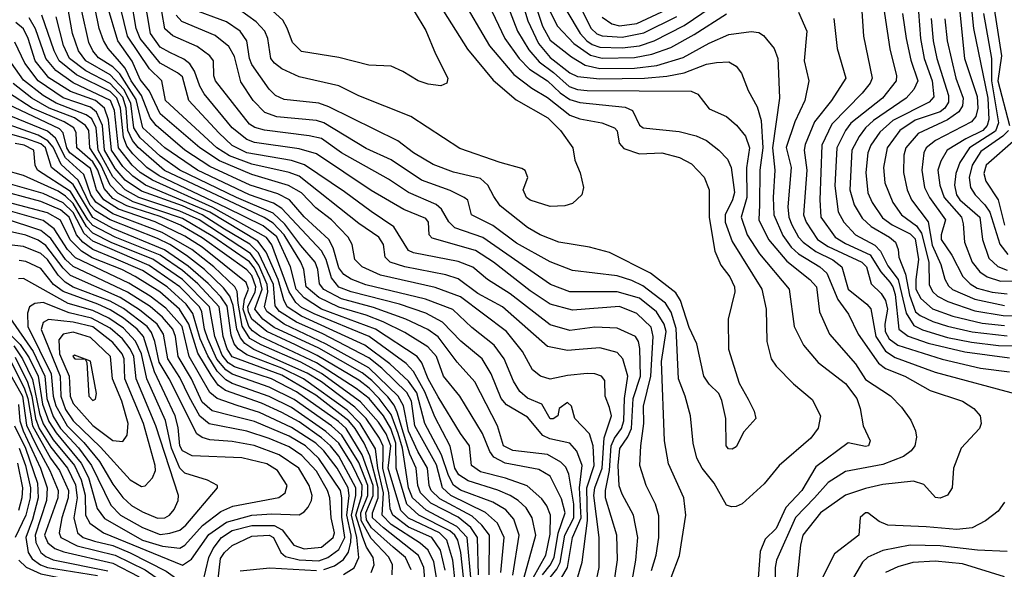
# Model space of a CAD drawing. Extents: x 501367 to 657802, y 482273 to 547541.
# Tile 694 of 714: x 626570 to 630534, y 502888 to 505101. Entities that reach past the tile are written whole.
import ezdxf

# ---------------------------------------------------------------- set-up
doc = ezdxf.new("R2010")
doc.units = 0

msp = doc.modelspace()

# ---------------------------------------------------------------- linework, layer by layer
at = {"layer": '0CON20XD'}
for points in [[(627735, 504633), (627555, 504655.2), (627516.3, 504666.3), (627495, 504679.8), (627358.1, 504855), (627351.6, 504875), (627349.7, 504935), (627335.9, 504955), (627285, 504992.2), (627186, 505036), (627153.9, 505063.9), (627130.8, 505205), (627117, 505255), (627065.2, 505365), (627019.5, 505435), (626948.3, 505505), (626819.6, 505585), (626803.2, 505615), (626798.4, 505655), (626775, 505682.5), (626715, 505701), (626630.7, 505700.7), (626585, 505695.5), (626561.2, 505705)], [(627415, 504552.7), (627364.2, 504585), (627156.7, 504775), (627143, 504855), (627092.3, 504902.3), (627004.5, 505034.4), (626964.8, 505195.2), (626931.8, 505275), (626882.8, 505355), (626821.1, 505425), (626765, 505469.7), (626682.8, 505512.8), (626665, 505565.6), (626655, 505575.8), (626640.5, 505565), (626640.5, 505515), (626633.5, 505505), (626495, 505457.1)], [(630176.1, 505295), (630196.9, 505025), (630211.6, 504945), (630243.8, 504855), (630249.7, 504790.3), (630231.2, 504768.8), (630085.6, 504695), (630032.8, 504647.2), (629997, 504595), (629984.8, 504565), (629976.8, 504485), (629985, 504403.1), (630001.2, 504365), (630043.3, 504303.3), (630082.9, 504275), (630155, 504238.5), (630175, 504218.7), (630188.5, 504135), (630177.1, 504055), (630177.8, 504015), (630197.9, 503977.9), (630245, 503936.9), (630326.6, 503906.6), (630445, 503878.6), (630535, 503868.7)], [(629112.9, 502882.9), (629132, 502945), (629142.6, 503015), (629143.4, 503103.4), (629129.5, 503149.5), (629091.6, 503225), (629066.9, 503305), (629070, 503385), (629082.3, 503475), (629081.3, 503545), (629111, 503665), (629120.3, 503825), (629112.6, 503862.6), (629055, 503917.2), (628985, 503945.5), (628795, 503931.7), (628705, 503954.8), (628625, 504008.4), (628477.1, 504125), (628405, 504171.5), (628230.9, 504220.9), (628218.1, 504235), (628216.1, 504285), (628205, 504300), (628116, 504336), (627985, 504412.6), (627765, 504560.6), (627695, 504580.6), (627515, 504605.7), (627485, 504618), (627425.2, 504665), (627312.6, 504802.6), (627295, 504833.2), (627273.7, 504893.7), (627255, 504922.6), (627231.1, 504941.1), (627175, 504968.5), (627135, 504990.6), (627096.5, 505045), (627070.2, 505205)], [(628433, 505215), (628523, 505025), (628580.4, 504945), (628622, 504902), (628695, 504854.8), (628746.1, 504806.1), (628785, 504778.8), (628825, 504767.7), (629007.9, 504747.9), (629036.5, 504735), (629065, 504675.7), (629080, 504665), (629225, 504650.5), (629293.6, 504633.6), (629334.8, 504614.8), (629384.8, 504574.8), (629418.8, 504538.8), (629434.8, 504505), (629447.3, 504405), (629439.8, 504375), (629410.5, 504315), (629410, 504285), (629437.7, 504207.7), (629558, 504015), (629574.7, 503935), (629577.4, 503805), (629594.7, 503735), (629615, 503705.5), (629685.5, 503635), (629760.8, 503570.8), (629793.8, 503505), (629785, 503456), (629755.5, 503415), (629627.5, 503305), (629567.6, 503232.4), (629478.4, 503151.6), (629455, 503140.4), (629435, 503138.8), (629415, 503146.4), (629365.8, 503235), (629317.3, 503295), (629296.6, 503335), (629280.6, 503395), (629270, 503505), (629249, 503585), (629222.3, 503655), (629212.6, 503857.4), (629192.5, 503922.5), (629169.6, 503959.6), (629079.1, 504029.1), (629035, 504050.6), (628975, 504069.8), (628795, 504091.4), (628705, 504125.2), (628570.5, 504200.5), (628475, 504271.7), (628389.2, 504315), (628374.3, 504374.3), (628360, 504385), (628303.1, 504413.1), (628188.2, 504455), (628065, 504536), (627965, 504581.5), (627794.9, 504684.9), (627765, 504694.5), (627605, 504709.5), (627557.4, 504727.4), (627509.5, 504775), (627460.5, 504850.5), (627435, 504952.7), (627412.7, 504992.7), (627356.9, 505036.9), (627222.8, 505092.8), (627199.5, 505119.5)], [(628512.2, 505215), (628573.6, 505055), (628620, 504980), (628660.8, 504930.8), (628718.5, 504888.5), (628781.5, 504831.5), (628815, 504819.8), (628855, 504815.9), (629273.5, 504813.5), (629300.3, 504800.3), (629345, 504741.5), (629415, 504710.8), (629455.7, 504675.7), (629491.9, 504631.9), (629508.4, 504585), (629495.4, 504504.6), (629497.9, 504385), (629474.8, 504305), (629498.5, 504235), (629548, 504158), (629667.7, 504015), (629688.2, 503865), (629725, 503790), (629785, 503720), (629895, 503635.3), (629940.6, 503575), (629953.9, 503535), (629965.7, 503465), (629994.2, 503405), (629987.5, 503385), (629975, 503382.1), (629905, 503396.7), (629775, 503300), (629719, 503205), (629653.7, 503136.3), (629615, 503052.3), (629571, 503009), (629550.7, 502959.3), (629540.2, 502815)], [(628576.8, 505226.8), (628615.9, 505095.9), (628659.2, 505005), (628705, 504948.3), (628785, 504887.3), (628815, 504872.1), (628905, 504861.9), (629085, 504865.3), (629175, 504873), (629245, 504886.8), (629335, 504921), (629375, 504929), (629425, 504930.7), (629455, 504913.6), (629475.9, 504885.9), (629502.9, 504815), (629539.4, 504749.4), (629555.1, 504695.1), (629561.7, 504585), (629549.9, 504495), (629547.9, 504355), (629546.2, 504295), (629584.1, 504215), (629658.2, 504128.2), (629750.8, 504055), (629778.3, 504025), (629790.3, 503925), (629830, 503835), (629934.3, 503714.3), (629975, 503651.9), (630075.9, 503585.9), (630120.1, 503540.1), (630158.1, 503488.1), (630176.4, 503445), (630179.8, 503419.8), (630173.8, 503385), (630158.5, 503365), (630127.9, 503342.1), (630045, 503309.4), (629895, 503280.8), (629825, 503237.7), (629769.1, 503175), (629693.6, 503096.4), (629616.8, 502925), (629610.9, 502895), (629610.5, 502815)], [(628772.1, 505135), (628825.7, 505045), (628852.7, 505015), (628875, 505000.8), (628905, 504989.7), (628995, 504987.3), (629065, 504995.3), (629123.8, 505016.2), (629245, 505076.8), (629425, 505200.5)], [(630036.7, 505225), (630073.3, 504983.3), (630099.5, 504875), (630098.8, 504855), (630043.3, 504785), (629916.5, 504683.5), (629894.5, 504655), (629860, 504585), (629851.5, 504431.5), (629865, 504327.5), (629887.7, 504285), (629935.3, 504235), (630012.2, 504192.2), (630035, 504169.1), (630065, 504109.8), (630106.8, 504055), (630139.2, 503919.2), (630169.5, 503869.5), (630205, 503851.5), (630305, 503821.4), (630401.8, 503801.8), (630511, 503789), (630622.7, 503787.3)], [(629011.7, 502705), (629050, 502925), (629058.5, 503015), (629041.7, 503105), (628995, 503190.5), (628983.4, 503223.4), (628979.9, 503305), (628986.1, 503373.9), (629018.4, 503421.6), (629032.6, 503455), (629039.8, 503575), (629069.6, 503665), (629066.6, 503776.6), (629060.7, 503805), (629049.2, 503825), (628975, 503859.2), (628885, 503862.4), (628785, 503849), (628705, 503872.5), (628545, 503997.3), (628454, 504055), (628394, 504104), (628335, 504127.2), (628155, 504161.7), (628135, 504170.8), (628076.4, 504266.4), (627985, 504327.8), (627878, 504408), (627716.1, 504516.1), (627663.8, 504533.8), (627484.8, 504565.2), (627425, 504593.7), (627371.5, 504645), (627251.7, 504775), (627225, 504870), (627205, 504887.2), (627135, 504925.8), (627055.8, 505025), (627038.9, 505065), (627018.8, 505185)], [(628345, 505195.4), (628461.7, 504995), (628559.6, 504879.6), (628631.3, 504825), (628695, 504788), (628785, 504715.8), (628825, 504702.1), (628914, 504685), (628964.4, 504665), (628975, 504653.3), (628983.7, 504603.7), (629002.3, 504582.3), (629065, 504560.7), (629155, 504564.7), (629226.3, 504546.4), (629275, 504520.4), (629325, 504467.1), (629345.4, 504415), (629345.6, 504304.4), (629368.2, 504168.2), (629392.6, 504112.6), (629428.9, 504065), (629448.2, 504025), (629448.5, 504005), (629422.2, 503895), (629423.6, 503773.6), (629466.5, 503636.5), (629503.1, 503573.1), (629526.2, 503525), (629533.3, 503495), (629485, 503441.2), (629455, 503381.2), (629438.3, 503371.7), (629423, 503373), (629414.5, 503385), (629412.5, 503495), (629397.2, 503567.2), (629384.2, 503595), (629345, 503632.9), (629324.7, 503665), (629295.7, 503795.7), (629265, 503860.6), (629230, 503970), (629211.5, 504001.5), (629109.5, 504079.5), (628945, 504163.3), (628864.3, 504184.3), (628740, 504205), (628665, 504234.2), (628614.2, 504264.2), (628505, 504351.2), (628479.3, 504389.3), (628454.3, 504434.3), (628425, 504460.7), (628316.8, 504486.8), (628235, 504517.9), (628155.2, 504565.2), (628092.7, 504612.7), (627815, 504750.4), (627775, 504765.2), (627635, 504780), (627600.5, 504795), (627575, 504820.8), (627505, 504920), (627495.2, 504945), (627484.8, 505015), (627457.5, 505055), (627402.5, 505092.5), (627265, 505143.7)], [(628158.6, 505135), (628205, 505057.1), (628243.4, 504963.4), (628294, 504865), (628290, 504845), (628265, 504834.3), (628215, 504841.5), (628174, 504855), (628112.6, 504892.6), (628065, 504912.9), (627975, 504917.1), (627855, 504948.5), (627705, 504972.3), (627668.5, 505008.5), (627647.2, 505067.2), (627628.8, 505098.8), (627545.4, 505175)], [(628525.6, 503254.4), (628425, 503280.2), (628388.6, 503305), (628380.5, 503385), (628344, 503435), (628255, 503582.6), (628215, 503654.8), (628189.6, 503719.6), (628169.6, 503745), (628002.7, 503855), (627785.3, 503935.3), (627715, 503980.2), (627683.7, 504015), (627660.6, 504105), (627605, 504226.9), (627550.1, 504270.1), (627402.7, 504342.7), (627131.7, 504471.7), (627081.6, 504505), (627025, 504561.1), (627001.3, 504591.3), (626988, 504628), (626976.2, 504745), (626961.2, 504785), (626935, 504811.4), (626799, 504879), (626729, 504935), (626708.7, 504975), (626658.9, 505118.9)], [(628695, 502841.7), (628732.1, 502887.9), (628745.6, 502915), (628764.6, 503025), (628801.2, 503095), (628800.7, 503149.3), (628780.8, 503270.8), (628768.8, 503298.8), (628749.2, 503319.2), (628695, 503350.2), (628555, 503366.5), (628517.6, 503385), (628493.5, 503465), (628402.5, 503642.5), (628331.2, 503721.2), (628255, 503823.3), (628213.2, 503853.2), (628125, 503894.9), (627995, 503941.4), (627865, 503977.1), (627795, 504014.1), (627777.7, 504037.7), (627770.3, 504095), (627759.7, 504125), (627702, 504192), (627637.8, 504277.8), (627591, 504321), (627443, 504385), (627214.8, 504495), (627135, 504551.6), (627055, 504624.6), (627030, 504665), (627017.7, 504765), (626989.2, 504819.2), (626935, 504878.9), (626837.1, 504935), (626807.1, 504975), (626782.1, 505045), (626766.3, 505135)], [(628723.4, 502805), (628775.1, 502895), (628795.8, 503015), (628830.3, 503095), (628824.2, 503215), (628834.9, 503304.9), (628813.6, 503363.6), (628785, 503395.6), (628703.6, 503413.6), (628676, 503426), (628615, 503500.6), (628529.7, 503549.7), (628508.7, 503575), (628468.4, 503675), (628431.4, 503735), (628345.6, 503805.6), (628272.4, 503882.4), (628205, 503918.5), (628099.6, 503955), (627905, 504004.5), (627855, 504023.6), (627825, 504061.9), (627803.3, 504135), (627785, 504169.6), (627625, 504341), (627591.5, 504361.5), (627495, 504396.1), (627285.9, 504495), (627154.5, 504585), (627065.6, 504665.6), (627038.9, 504778.9), (626972.8, 504882.8), (626945, 504910.7), (626887.4, 504947.4), (626864.5, 504975), (626848.4, 505008.4), (626820.8, 505135)], [(628801.9, 502808.1), (628834.1, 502915.9), (628856.5, 503083.5), (628852.9, 503215), (628882.9, 503305), (628878.7, 503385), (628863.6, 503433.6), (628805.5, 503495), (628791.1, 503545), (628775, 503558.6), (628742, 503535), (628736, 503505), (628717.1, 503492.9), (628705, 503492.9), (628672, 503552), (628615, 503576.7), (628583.4, 503603.4), (628558.1, 503645), (628519.8, 503735), (628479.8, 503789.8), (628390.7, 503860.7), (628313.8, 503933.8), (628204, 503976), (627963.6, 504033.6), (627905, 504055.8), (627875, 504074.8), (627855, 504101.1), (627832.1, 504182.1), (627815.1, 504215.1), (627715, 504307.2), (627656, 504375), (627609, 504399), (627497.9, 504435), (627335, 504510.2), (627235.2, 504575.2), (627119.2, 504675), (627095.4, 504705.4), (627060.5, 504795), (627019.4, 504855), (626995, 504905.2), (626972.1, 504932.2), (626925.9, 504985), (626907.5, 505017.5), (626889.7, 505065), (626873.8, 505145)], [(628888.3, 502825), (628902.3, 502895), (628903.5, 503015), (628881.2, 503185), (628885.8, 503215), (628915.4, 503295), (628922.5, 503417.5), (628952.5, 503505), (628945, 503538.8), (628926.9, 503585), (628925, 503647.5), (628912.5, 503665), (628885, 503674.6), (628855, 503675.9), (628775, 503668.3), (628705, 503653.3), (628667.1, 503665), (628635, 503691.4), (628594.2, 503765), (628529.7, 503845), (628345, 503984.5), (628242.4, 504022.4), (628022.5, 504072.5), (627949.3, 504105), (627919.3, 504135), (627908.4, 504195), (627891.9, 504225), (627825, 504294.3), (627762.9, 504342.9), (627705, 504403.1), (627652.9, 504432.9), (627505, 504476.7), (627375, 504532.1), (627295.2, 504585), (627135, 504721.2), (627092.9, 504812.9), (627055, 504859.6), (627023.1, 504933.1), (626965.4, 505015.4), (626924.3, 505155)], [(628276.7, 505135), (628372.5, 504982.5), (628476.8, 504856.8), (628568.3, 504778.3), (628696.6, 504705), (628747.1, 504655), (628796.7, 504585), (628805.4, 504535.4), (628825.9, 504484.1), (628839.2, 504425), (628833.3, 504395), (628795, 504360), (628765, 504351.1), (628705, 504348.8), (628625, 504373.8), (628610.6, 504385), (628596.9, 504415), (628615.6, 504465), (628605, 504494), (628592, 504502), (628505, 504525.2), (628342.1, 504582.1), (628145, 504710.7), (627935, 504793.5), (627855, 504834.7), (627695, 504870.7), (627625, 504902.7), (627595.3, 504925), (627580.8, 504945), (627569.4, 505025), (627556.7, 505055), (627521.7, 505091.7), (627455, 505139.8)], [(628654.4, 505135), (628674.4, 505075), (628705, 505018), (628791.1, 504951.1), (628847.1, 504917.1), (628905, 504904.5), (629044.5, 504905.5), (629135, 504916.8), (629241.3, 504948.7), (629345, 505005.6), (629425, 505040.5), (629515, 505053.2), (629545, 505048.8), (629565, 505036.7), (629607.3, 504985), (629621.6, 504945), (629624, 504916), (629629.2, 504785), (629600, 504585), (629610.2, 504495), (629602.8, 504385), (629606, 504315), (629641.9, 504231.9), (629675.8, 504185), (629705, 504158.5), (629791.2, 504105), (629819.5, 504079.5), (629863.7, 503973.7), (629906.3, 503915), (629945.8, 503835), (630027.2, 503717.2), (630056, 503696), (630132.9, 503665), (630235, 503608.1), (630365.2, 503565.2), (630410.6, 503535), (630436.5, 503505), (630440.5, 503475), (630433.5, 503455), (630360.5, 503375), (630328.6, 503295), (630324.3, 503215), (630305, 503186), (630275, 503173.5), (630256.3, 503176.3), (630209.6, 503229.6), (630167.9, 503242.1), (630045, 503228.5), (629975, 503213.5), (629895, 503186.2), (629793.2, 503115), (629723, 503025), (629712.9, 502985), (629700.3, 502855)], [(628704.1, 505135), (628734.7, 505074.7), (628800.3, 505005), (628867.5, 504957.5), (628915, 504945.7), (629045, 504947.9), (629115, 504961.8), (629191.3, 504988.7), (629285, 505040.6), (629415, 505124.4)], [(628830.6, 505145), (628870.5, 505065), (628894, 505044), (628915, 505036), (628995, 505030.7), (629082.1, 505047.9), (629216.1, 505113.9)], [(628915, 505110.6), (628953.5, 505083.5), (628985, 505075.4), (629055, 505085.4), (629195, 505150.6)], [(629705, 505131.4), (629739.1, 505055), (629728.7, 504935), (629746.2, 504855), (629731.4, 504775), (629691, 504689), (629655.7, 504585.7), (629675.2, 504505), (629663, 504347), (629666.3, 504305), (629678.3, 504275), (629704.8, 504225), (629724.3, 504204.3), (629775, 504167.5), (629843.6, 504133.6), (629879.6, 504105), (629905, 504015.3), (629980.3, 503955), (629995.9, 503935.9), (630016.1, 503825), (630055, 503766.2), (630095, 503739.9), (630255, 503680.8), (630595, 503590.3)], [(629960, 505135), (629966.4, 505035), (630002.2, 504865), (629993.8, 504845), (629962.2, 504805), (629840.1, 504679.9), (629799, 504595), (629790.5, 504375), (629795.2, 504305), (629853, 504225), (629895, 504199.3), (629994.4, 504154.4), (630036.5, 504085), (630073.2, 504043.2), (630085.5, 504025), (630094.1, 503994.1), (630109.5, 503855), (630146.4, 503826.4), (630227.9, 503797.9), (630375, 503763.3), (630555, 503739.2)], [(630123.7, 505126.3), (630139, 505025), (630158, 504938), (630185.5, 504855), (630169.8, 504820.2), (630138.9, 504785), (630006.8, 504695), (629974.8, 504665), (629949.7, 504630.3), (629920.5, 504575), (629911.5, 504415), (629929, 504355), (629961.8, 504301.8), (629997.6, 504267.6), (630072.2, 504225), (630095.9, 504205), (630107.1, 504175), (630109.2, 504145), (630135.8, 504075.8), (630151.5, 503991.5), (630176.2, 503925), (630195, 503909.6), (630246, 503886), (630305, 503866), (630404.2, 503844.2), (630545, 503828.2)], [(630352.8, 505145), (630374, 504945), (630425, 504791.8), (630427.6, 504745), (630419, 504711), (630401.1, 504688.9), (630256.1, 504613.9), (630219.6, 504585), (630209.6, 504565), (630202.3, 504495), (630212.8, 504425), (630232.2, 504385), (630296.6, 504295), (630279.4, 504235), (630279.8, 504215), (630322.9, 504152.9), (630366.5, 504066.5), (630396.7, 504036.7), (630425, 504020.3), (630485, 504004.2), (630545, 503997.3)], [(630401.6, 505145), (630409.6, 505065), (630466.8, 504785), (630471.8, 504698.2), (630465, 504674.8), (630446.9, 504655), (630378.4, 504621.6), (630304.2, 504575), (630278.3, 504531.7), (630266.3, 504495), (630274.5, 504435), (630291.5, 504385), (630361.9, 504305), (630368.7, 504278.7), (630374, 504205), (630404.5, 504125), (630435, 504085.2), (630465.1, 504065.1), (630518, 504048), (630605, 504048.9)], [(630450, 505125), (630482, 504945), (630482.4, 504855), (630510.1, 504685), (630497.8, 504652.2), (630393.6, 504585), (630354.2, 504525), (630338, 504482), (630332.8, 504435), (630341.5, 504395), (630355.2, 504375), (630434.8, 504305), (630445.5, 504215), (630470.8, 504140.8), (630507.3, 504107.3), (630545, 504091.5)], [(630493.2, 505145), (630522.7, 504955), (630507.9, 504855), (630554.9, 504675)], [(628555.4, 502864.6), (628581.3, 503025), (628559.9, 503089.9), (628526.9, 503126.9), (628475, 503157.3), (628345, 503206.2), (628316.6, 503226.6), (628295.8, 503265.8), (628268.3, 503348.3), (628201.7, 503475), (628168.4, 503598.4), (628135, 503645.4), (628060.7, 503715), (627960, 503790), (627705, 503906.4), (627647.4, 503945), (627633.1, 503973.1), (627610.6, 504055), (627561.7, 504165), (627529.2, 504209.2), (627335.4, 504325.4), (627077, 504435), (627025, 504470.4), (626985, 504509.8), (626939.3, 504575), (626927.7, 504697.7), (626911.2, 504745), (626874.7, 504774.7), (626775, 504810.9), (626687.1, 504867.1), (626633, 504935), (626604.2, 505025), (626585, 505064.4), (626555, 505089.8)], [(628600, 502850), (628647.8, 503025), (628632.5, 503095), (628608.9, 503135), (628576.4, 503165), (628544.4, 503184.4), (628495, 503206.3), (628375, 503243.5), (628337.6, 503267.6), (628322, 503295), (628303.6, 503383.6), (628240.9, 503500.9), (628201.7, 503601.7), (628155, 503683.7), (628126.1, 503716.1), (627977.2, 503825), (627755.7, 503915.7), (627705, 503942.3), (627682.2, 503962.2), (627655.1, 504005), (627584.7, 504194.7), (627563.9, 504223.9), (627347.4, 504345), (627104.4, 504454.4), (627055.1, 504485), (627023.6, 504515), (626967.8, 504585), (626952.3, 504735), (626936.1, 504775), (626785, 504846.5), (626715, 504896.5), (626674.9, 504945), (626633.6, 505063.6), (626608, 505108)], [(628705.5, 502904.5), (628721.1, 502935), (628737.2, 503032.8), (628766.4, 503115), (628751, 503171), (628705, 503262.2), (628659.4, 503289.4), (628525, 503315.4), (628478.8, 503338.8), (628462.2, 503362.2), (628433.8, 503433.8), (628341.4, 503585), (628275.8, 503665), (628248, 503745), (628213.8, 503783.8), (628120.8, 503840.8), (628033.5, 503883.5), (627965, 503911), (627855, 503942.5), (627775, 503981.6), (627723.4, 504025), (627713.5, 504095), (627702.2, 504125), (627635.1, 504235), (627591.1, 504281.1), (627553.9, 504303.9), (627153.3, 504493.3), (627046.5, 504586.5), (627024.3, 504614.3), (627005.9, 504655), (626999.1, 504745), (626985, 504788.8), (626935, 504843.6), (626837, 504895), (626771, 504945), (626746.9, 504996.9), (626717.2, 505112.8)], [(629847.6, 505105), (629860.3, 504985), (629895.3, 504865), (629838, 504775), (629770.3, 504689.7), (629732.5, 504597.5), (629728.7, 504575), (629739.1, 504495), (629725.5, 504315), (629735.5, 504285), (629781.9, 504215), (629825, 504188), (629960.5, 504125), (629978.6, 504105), (629997.6, 504037.6), (630037.7, 503997.7), (630055, 503970), (630063.3, 503935), (630052.3, 503875), (630054.7, 503845), (630070.5, 503815), (630105, 503789.9), (630283.1, 503733.1), (630437.7, 503697.7), (630555, 503682.9)], [(630238.7, 505105), (630246.9, 505015), (630262, 504945), (630309.7, 504795), (630308.5, 504768.5), (630294.8, 504745), (630275, 504729.3), (630175, 504696.1), (630113.2, 504655), (630061.6, 504585), (630047, 504505), (630053.3, 504443.3), (630084.9, 504364.9), (630119.6, 504315), (630180.8, 504270.8), (630200.7, 504240.7), (630229.7, 504125), (630231, 504035), (630245, 504005.6), (630265, 503987.7), (630305.9, 503965.9), (630415, 503928.3), (630529.1, 503909.1), (630605, 503907.7)], [(630294.2, 505104.2), (630303.9, 505015), (630338, 504865), (630368.4, 504785), (630365.9, 504754.1), (630350.8, 504729.2), (630305, 504697), (630187.4, 504642.6), (630137.2, 504585), (630129.6, 504555), (630128.3, 504485), (630142.4, 504415), (630160.4, 504375), (630226.8, 504286.8), (630243.1, 504193.1), (630278.5, 504115), (630295, 504055.6), (630308.9, 504028.9), (630325, 504013.6), (630415, 503974.9), (630535, 503949.3)], [(628507.1, 502875), (628521.1, 503015), (628494, 503074), (628445, 503116.2), (628305.2, 503185), (628272.4, 503215), (628247.8, 503307.8), (628160.3, 503465), (628147.2, 503565), (628129.2, 503599.2), (628027.5, 503697.5), (627975, 503738.6), (627787.2, 503837.2), (627685, 503882.7), (627615.4, 503925.4), (627598.3, 503948.3), (627591.3, 504035), (627531.6, 504161.6), (627496.9, 504196.9), (627395, 504257.8), (627305, 504315.6), (627225, 504351), (627060.2, 504410.2), (626995.1, 504455), (626955, 504501.1), (626912.2, 504575), (626903.1, 504675), (626879, 504729), (626855, 504747.9), (626745, 504786.3), (626643.9, 504853.9), (626591.2, 504925), (626550.5, 505010.5)], [(628460, 502865), (628461, 503025), (628430.6, 503065), (628391.9, 503101.9), (628261, 503171), (628227.2, 503205), (628218.7, 503225), (628212.2, 503295), (628172.3, 503362.3), (628135, 503444.2), (628115.4, 503545.3), (628094.2, 503585), (627975, 503698.9), (627804.4, 503794.4), (627635, 503875.1), (627565.2, 503925.2), (627555.5, 503945), (627569.5, 504005), (627566.6, 504035), (627532.9, 504112.9), (627499.3, 504159.3), (627292.9, 504295), (627215, 504330.2), (627050, 504385), (626995, 504415.1), (626945, 504468.4), (626886.3, 504575), (626878.4, 504665), (626861.2, 504701.2), (626837.7, 504717.7), (626716.9, 504765), (626665.3, 504795.3), (626585, 504857), (626505, 504971.6)], [(628417.5, 502865), (628413, 503015), (628386, 503056), (628335, 503098), (628225, 503153.9), (628184.2, 503195), (628172.3, 503225), (628166.2, 503295), (628140.9, 503350.9), (628090.3, 503520.3), (628077.9, 503547.9), (628052, 503582), (627988.2, 503648.2), (627948.2, 503678.2), (627775, 503777.4), (627595, 503861.6), (627548.8, 503895), (627516.1, 503935), (627545.7, 504015), (627536.5, 504055), (627515, 504100.7), (627495, 504126.2), (627347.4, 504227.4), (627225, 504300.4), (627027.4, 504367.4), (626965, 504401.8), (626934.6, 504434.6), (626896.6, 504516.6), (626852.6, 504585), (626847.9, 504655), (626835.4, 504675), (626790.7, 504705), (626689.5, 504745), (626618.9, 504785), (626543.3, 504843.3)], [(628389.5, 502825), (628371.4, 503015), (628330.4, 503060.4), (628205.9, 503125.9), (628151.6, 503175), (628135.4, 503215), (628110.8, 503375), (628094.2, 503434.2), (628065, 503510.9), (628017.9, 503575), (627977.1, 503617.1), (627935, 503648.6), (627768.3, 503748.3), (627681.1, 503791.1), (627564.6, 503844.6), (627505, 503894.4), (627491.2, 503925), (627489.2, 503945), (627517.7, 504005), (627521.3, 504025), (627505, 504071), (627485, 504093.5), (627305, 504222.4), (627217.3, 504272.7), (627135, 504308), (627001.7, 504351.7), (626945, 504381.3), (626910.5, 504420.6), (626884.2, 504495), (626865, 504529), (626799.7, 504585), (626797.1, 504645), (626788.1, 504665), (626749.5, 504689.5), (626621, 504745), (626525, 504806.4)], [(628368.2, 502745), (628345.6, 502955), (628333.6, 503005), (628322.1, 503025), (628302, 503042), (628176.7, 503105), (628129.2, 503149.2), (628086.1, 503295), (628084.7, 503395), (628064.2, 503455), (628034.5, 503505), (627976.9, 503575), (627925, 503615.7), (627765, 503718.8), (627537, 503827), (627507.2, 503847.2), (627492.9, 503865), (627469.9, 503935), (627474.9, 503975.1), (627491.1, 504015), (627482, 504042), (627305, 504184.1), (627235, 504229.5), (627115, 504287), (626968.3, 504338.3), (626909.2, 504375), (626879.7, 504415), (626855, 504501.4), (626771.9, 504565), (626760.2, 504585), (626744.9, 504644.9), (626730.9, 504660.9), (626495, 504772.9)], [(628332, 502752), (628313.8, 502923.8), (628290, 503005), (628259.6, 503035), (628135, 503093.3), (628104.5, 503125), (628053.9, 503295), (628064.5, 503385), (628045, 503433), (628015, 503479.6), (627942.5, 503562.5), (627785, 503675.6), (627702.2, 503722.2), (627541.9, 503791.9), (627497.1, 503817.1), (627466.1, 503866.1), (627449.6, 503959.6), (627445.9, 504005.9), (627436.8, 504025), (627351.4, 504105), (627263.5, 504175), (627143.5, 504243.5), (626945, 504319.6), (626876.2, 504366.2), (626856.6, 504395), (626827.9, 504477.8), (626754.6, 504544.6), (626713.8, 504623.8), (626681.6, 504651.6), (626505, 504724.9)], [(628283.5, 502883.5), (628264, 502964), (628229, 503015), (628135, 503057.8), (628071.6, 503105), (628061.6, 503131.6), (628056.8, 503195), (628032.3, 503295), (628033.3, 503345), (628033.9, 503383.9), (628018.5, 503415), (627964.3, 503494.3), (627919.9, 503539.9), (627785, 503642.1), (627727.8, 503677.8), (627512.7, 503772.7), (627476.7, 503796.7), (627459.1, 503819.1), (627444, 503854), (627429.5, 503949.5), (627416.7, 503986.8), (627390.8, 504020.8), (627314.3, 504094.3), (627241.5, 504151.5), (627174, 504195), (627125, 504219.7), (626935, 504294.2), (626875, 504331.1), (626854, 504354), (626805, 504455), (626737.1, 504517.1), (626705, 504586.9), (626683.5, 504613.5), (626645, 504635.8), (626505, 504685.9)], [(628251, 502839), (628237.9, 502917.9), (628214.3, 502964.3), (628182.9, 502992.9), (628065, 503067.9), (628028.8, 503105), (628035, 503195), (628011.8, 503295), (628002.1, 503372.2), (627941.2, 503475), (627887.9, 503527.9), (627712.4, 503655), (627625, 503697.8), (627485, 503751.7), (627449.7, 503775), (627434.1, 503795), (627420.9, 503830.9), (627405, 503946.6), (627379.5, 503985), (627328.4, 504038.4), (627248.8, 504108.8), (627153.7, 504173.7), (626945, 504259.6), (626865, 504304.2), (626785, 504437.1), (626698.6, 504505), (626674.5, 504585), (626655, 504601), (626595, 504622.4), (626495, 504650.9)], [(630550, 504655), (630528.1, 504631.9), (630439.9, 504570.1), (630403.9, 504515), (630392.9, 504465), (630397.9, 504425), (630416, 504395), (630455.8, 504355), (630475, 504325.7), (630516.4, 504196.4), (630547.8, 504155)], [(628204, 502815), (628197.7, 502895), (628175, 502943.3), (628034.1, 503054.1), (627990.8, 503095), (627990.7, 503115), (628012.7, 503175), (628013.2, 503215), (627979.2, 503345), (627956.4, 503395), (627920.2, 503455), (627894.9, 503484.8), (627761.7, 503588.3), (627625, 503668.7), (627425, 503743.6), (627405.1, 503775.1), (627389.1, 503825), (627372.5, 503945), (627287.1, 504037.1), (627225, 504090.8), (627135, 504152.1), (626954.6, 504225.4), (626865, 504272.3), (626845, 504295.1), (626775, 504409.4), (626641.5, 504495), (626631.9, 504515), (626627.3, 504575), (626587.6, 504595), (626552.5, 504602.5)], [(629193.3, 502855), (629226.2, 502943.8), (629252, 503105), (629243.8, 503175), (629182.6, 503312.6), (629165.8, 503405), (629153.4, 503725), (629172, 503845), (629165.1, 503875.1), (629134.1, 503924.1), (629065, 503978.7), (628975, 504005.1), (628785, 504005.2), (628706.4, 504035), (628435, 504223.2), (628322, 504262), (628297.1, 504287.1), (628268.1, 504338.1), (628246.3, 504356.3), (628135, 504404.8), (628055, 504458), (627865, 504564.1), (627785, 504622.2), (627735, 504633)], [(630579.8, 504620.2), (630461.2, 504515), (630451.1, 504481.1), (630459.9, 504449.9), (630509, 504375), (630535, 504273.7)], [(628962.3, 502825), (628976.3, 502926.3), (628974.4, 503025), (628928.8, 503175), (628928.8, 503205), (628944.4, 503285.6), (628950.7, 503385), (628964.2, 503415.7), (628993.2, 503455), (629002.3, 503485), (629004.4, 503575.6), (629018.1, 503665), (628997.5, 503735), (628975, 503760.5), (628905, 503778.9), (628822.5, 503772.5), (628775, 503769), (628695, 503784.7), (628514, 503944), (628415, 503997.5), (628335, 504057.7), (628285, 504073.2), (628120.6, 504105), (628061.2, 504125), (628042, 504145), (628034.1, 504195), (628015.3, 504225), (627935, 504280), (627695, 504470), (627654.9, 504484.9), (627505, 504519.1), (627415, 504552.7)], [(628146, 502885), (628123, 502935), (628073.1, 502976.9), (627986.7, 503055), (627966.2, 503086.2), (627964.1, 503115), (627993.1, 503185), (627992.7, 503225), (627948.7, 503348.7), (627884.2, 503454.2), (627853.4, 503483.4), (627685, 503602.1), (627584, 503655), (627435, 503703.1), (627408.9, 503718.9), (627385, 503750.3), (627355.4, 503825), (627333.9, 503945), (627225, 504054.9), (627106.1, 504136.1), (626941.7, 504201.7), (626865, 504241), (626838.5, 504268.5), (626785, 504360), (626755, 504390.4), (626725, 504409.7), (626585, 504473.2), (626509.6, 504495)], [(628069, 502865), (628070.9, 502905), (628056.3, 502936.3), (627985, 503011.7), (627945, 503084.1), (627942.9, 503115), (627971.2, 503185), (627972.2, 503225), (627935, 503317.1), (627867.6, 503427.6), (627825.9, 503465), (627675, 503571.3), (627575, 503621.6), (627425, 503673.1), (627400.2, 503690.2), (627364.3, 503734.3), (627327.1, 503815), (627314.2, 503855), (627303.3, 503925), (627293.4, 503945), (627215, 504025.1), (627091.4, 504111.4), (626865, 504208.6), (626830, 504240), (626785, 504324.4), (626745, 504363), (626665, 504400.4), (626495, 504449.8)], [(627985.7, 502875), (627997.6, 502905), (627992.5, 502935), (627966.8, 502976.8), (627952.1, 503015), (627923.5, 503105), (627947.8, 503185), (627948.6, 503225), (627906.2, 503313.8), (627855, 503396), (627802.5, 503442.5), (627665, 503538.6), (627575, 503583.4), (627425, 503635.1), (627400.5, 503650.5), (627365.7, 503685.7), (627327.6, 503747.6), (627296.6, 503815), (627267.1, 503917.1), (627240.8, 503955), (627164.1, 504025), (627065, 504091), (626949.4, 504140.6), (626865, 504174.7), (626824.2, 504204.2), (626799.1, 504235), (626769.9, 504305), (626735, 504334.4), (626655, 504368.4), (626465, 504419)], [(627873.9, 502866.1), (627916.4, 502893.6), (627935.4, 502935), (627927.2, 503015), (627906.5, 503105), (627923, 503185), (627923.5, 503215), (627855, 503342.9), (627820.9, 503385), (627785, 503417.2), (627695, 503481.4), (627625, 503519.5), (627543.5, 503556.5), (627398, 503608), (627369.5, 503629.5), (627340.9, 503669.1), (627287.4, 503757.4), (627250.8, 503875), (627213.6, 503935), (627134.2, 504005), (627035, 504066.4), (626980.9, 504095), (626862.2, 504142.2), (626818.4, 504168.4), (626773.7, 504213.7), (626735, 504293.5), (626682.6, 504322.6), (626505, 504370.5)], [(627795, 502886.4), (627838, 502902), (627873.6, 502926.4), (627893.9, 502956.1), (627903.5, 502996.5), (627903.9, 503025), (627887.6, 503105), (627896.7, 503185), (627892.8, 503215), (627848.2, 503295), (627794.2, 503365), (627762.1, 503395), (627665, 503459.1), (627535, 503518.5), (627445, 503547.1), (627365.7, 503575.7), (627335, 503599.8), (627251.9, 503745), (627223.6, 503865), (627158.5, 503938.5), (627095, 503987.9), (627009.6, 504039.6), (626795, 504141.6), (626762.8, 504175), (626708.4, 504258.4), (626665, 504291.8), (626514.9, 504334.9)], [(627366.9, 502825), (627379.2, 502930.8), (627394.2, 502955.8), (627425, 502983.3), (627505, 503020.5), (627575, 503025.4), (627592.2, 503015), (627620.8, 502955), (627639.7, 502939.7), (627695, 502925.1), (627775, 502921.1), (627810.2, 502935), (627855, 502967.5), (627879, 503015), (627866.9, 503096.9), (627867.4, 503175), (627861.2, 503205), (627775, 503333.2), (627720.3, 503385), (627655, 503423.9), (627515, 503482.3), (627423.8, 503506.2), (627345, 503526.2), (627305, 503560.7), (627262.4, 503655), (627207.8, 503745), (627197.8, 503825), (627187.3, 503855), (627145, 503902.4), (627095.2, 503945.2), (627003.6, 504003.6), (626785, 504106.4), (626755, 504135.6), (626695, 504219.4), (626655, 504252.4), (626505, 504301)], [(627307, 502833), (627331.1, 502935), (627348.7, 502971.3), (627382.8, 503015), (627425, 503043.3), (627505, 503064.1), (627594.2, 503064.2), (627627, 503047), (627674.2, 502984.2), (627715, 502970), (627785, 502976.1), (627832.6, 503015), (627837.3, 503035), (627823.7, 503095), (627819.1, 503175), (627809.6, 503205), (627765, 503282.7), (627705.4, 503345.4), (627655, 503381), (627575, 503414.9), (627485, 503443.3), (627333.5, 503473.5), (627295, 503504.1), (627252.5, 503582.5), (627215, 503660), (627166, 503735), (627148.8, 503835), (627123.6, 503875), (627052.7, 503932.7), (626975, 503982.5), (626775, 504071), (626745, 504099.8), (626675, 504191.1), (626645, 504212.5), (626595, 504233.4), (626505, 504253.1)], [(627225, 502904.5), (627261.7, 502928.3), (627331.8, 503028.2), (627402.2, 503077.8), (627505, 503105.6), (627585, 503110.8), (627695, 503107.3), (627715, 503118.5), (627731.7, 503138.3), (627744.7, 503165), (627747.1, 503185), (627735.9, 503225), (627693.7, 503295), (627615, 503348), (627514.1, 503385.9), (627425, 503401.7), (627335, 503409), (627305, 503418.3), (627283.1, 503433.1), (627172.3, 503655), (627132, 503722), (627114.4, 503805), (627101.4, 503841.4), (627083.4, 503865), (626988, 503938), (626935, 503967.8), (626785, 504024.3), (626753.5, 504043.5), (626725, 504072.3), (626682, 504135), (626655, 504159.4), (626585, 504187.8), (626505, 504196.2)], [(627215, 502972.4), (627235, 502984.8), (627305.6, 503064.4), (627380, 503120), (627427.9, 503142.1), (627613.1, 503176.9), (627638.2, 503195), (627647.2, 503225), (627608.4, 503285), (627565, 503312.6), (627463.8, 503336.2), (627265, 503344.1), (627225, 503364), (627214.7, 503385), (627208.5, 503458.5), (627196.5, 503505), (627113.2, 503683.2), (627068.1, 503825), (627043, 503855), (626988.3, 503898.3), (626935, 503932.5), (626885, 503954.6), (626745, 504006.1), (626706.6, 504035), (626655, 504099), (626595, 504126.8), (626568.4, 504131.6)], [(627135, 503027.8), (627175, 503033.2), (627215, 503045.5), (627239.3, 503065), (627365.8, 503215), (627366, 503225), (627325.9, 503245.9), (627235.2, 503275.2), (627215, 503295.2), (627181.9, 503375), (627156.6, 503486.6), (627082.4, 503655), (627060.7, 503755), (627036.6, 503806.6), (626988.3, 503858.3), (626928.8, 503898.8), (626865, 503929.5), (626765, 503958.5), (626585, 504058.4), (626565, 504057)], [(627125, 503093.2), (627155, 503094.5), (627173.1, 503105), (627192.1, 503127.9), (627207.8, 503165), (627209.1, 503185), (627118.8, 503465), (627038.4, 503655), (627029.2, 503745), (627015, 503775.5), (626983.9, 503815), (626935, 503858), (626859.1, 503899.1), (626769.8, 503919.8), (626665, 503962.4), (626631.7, 503958.3), (626610, 503945), (626601, 503919), (626603.3, 503865), (626697.2, 503675), (626704.5, 503585), (626715.5, 503545.5), (626760.7, 503465), (626828.1, 503398.1), (626891.6, 503321.6), (626945, 503229.8), (626985, 503176.5), (627020.8, 503145), (627065, 503119), (627125, 503093.2)], [(626530.4, 503900.4), (626624.5, 503764.5), (626671.5, 503665), (626679.9, 503575), (626705, 503503.4), (626734.3, 503454.3), (626807, 503377), (626859.2, 503305), (626936.5, 503146.5), (626976.1, 503105), (627065, 503055.4), (627135, 503027.8)], [(627060.5, 503220.5), (627075, 503223.8), (627105, 503255.8), (627116.5, 503285), (627116.2, 503305), (627068.2, 503475), (626993.8, 503655), (626990.1, 503735), (626982.3, 503755), (626945, 503801.4), (626865, 503863.9), (626785, 503882.3), (626686.8, 503893.2), (626665, 503881.2), (626656.3, 503853.7), (626732.6, 503665), (626736.1, 503585), (626755, 503531.5), (626785, 503486), (626895, 503379.7), (627015, 503248), (627060.5, 503220.5)], [(626495, 503870.3), (626572.6, 503792.6), (626608.7, 503738.7), (626644, 503665), (626662.4, 503552.4), (626687.1, 503482.9), (626716.5, 503436.5), (626817.8, 503315), (626846.7, 503256.7), (626882.2, 503132.2), (626911.5, 503091.5), (627065, 503005.5), (627145, 502980.3), (627215, 502972.4)], [(626985, 503401.8), (627002.5, 503427.5), (627007.4, 503475), (626981.4, 503565), (626944.2, 503655), (626935.2, 503745), (626855, 503821.6), (626785, 503841.8), (626745.4, 503834.6), (626728.4, 503811.6), (626730.5, 503755), (626770, 503665), (626773.9, 503585), (626785, 503555.8), (626865, 503466.2), (626945, 503406.8), (626985, 503401.8)], [(626546.9, 503786.9), (626581.6, 503735), (626622.4, 503652.4), (626650.5, 503515), (626665, 503473.2), (626705, 503409.5), (626790.9, 503305), (626818.3, 503248.3), (626833.8, 503186.2), (626835.6, 503105), (626852.7, 503072.7), (626907.8, 503035), (627225, 502904.5)], [(626495, 503738), (626581, 503585), (626597.9, 503467.9), (626637.3, 503385), (626691.9, 503285), (626724.4, 503205), (626723.3, 503175), (626670.6, 503025), (626684.1, 502994.1), (626711.6, 502971.6), (626747.6, 502957.6), (626945, 502911.9), (627048.2, 502858.2), (627096.4, 502815), (627121.1, 502725), (627148.9, 502678.9), (627225, 502619.7), (627285, 502599.8)], [(626528.5, 503735), (626588.3, 503618.3), (626603.1, 503575), (626621.4, 503465), (626693.9, 503335), (626730.3, 503285), (626766, 503205), (626765.9, 503175), (626740.2, 503095), (626729.7, 503035), (626735.2, 503015), (626801.9, 502981.9), (626955, 502944.6), (627074.8, 502885), (627119.7, 502855), (627148.4, 502825), (627154.8, 502805), (627156.7, 502745), (627172.2, 502725), (627225, 502687.5), (627295, 502683.9)], [(626551.4, 503741.4), (626601.6, 503641.5), (626619.3, 503585), (626634.4, 503495), (626648.8, 503455), (626695, 503379.1), (626762.2, 503295), (626795, 503227.8), (626801.3, 503175), (626788.5, 503095), (626802.3, 503035), (626825.5, 503015.5), (626870.7, 503000.7), (626945, 502983.3), (627015, 502954.4), (627160.1, 502880.1), (627225, 502833.6), (627285, 502813.1)], [(626865, 503567.3), (626875, 503572.2), (626879.3, 503595), (626855, 503726), (626833.3, 503733.9), (626790.5, 503749.5), (626784.7, 503745), (626792.5, 503735), (626833.3, 503733.9), (626840.8, 503720.8), (626849.1, 503585), (626865, 503567.3)], [(626565, 503551.8), (626570.3, 503485), (626583.6, 503445), (626654.3, 503295), (626680.7, 503215), (626677.5, 503165), (626632.1, 503025), (626635.7, 502995.7), (626655, 502955.6), (626675, 502938.5), (626705, 502926.3), (626925, 502881.6)], [(626548.9, 503465), (626593.7, 503375), (626641.7, 503235), (626644.1, 503175), (626622, 503088), (626594.3, 503015), (626604.6, 502955), (626620.1, 502930.1), (626653.7, 502905), (626682, 502895), (626882.8, 502862.8)], [(626567.4, 503375), (626593.5, 503305), (626613.3, 503215), (626611.8, 503175), (626594.7, 503105.3), (626552.4, 503015)], [(626561.8, 503315), (626581.3, 503215), (626578.6, 503175), (626565.1, 503125)], [(628636.8, 502853.2), (628687.5, 502945), (628705, 503028.8), (628706.8, 503105), (628692.6, 503142.6), (628671.8, 503171.9), (628613.2, 503223.2), (628525.6, 503254.4)], [(630535, 503158), (630508.5, 503121.5), (630457.7, 503082.3), (630404.7, 503055.2), (630342.8, 503047.2), (630219.1, 503059.1), (630065, 503064.7), (630030, 503080), (629985, 503114.6), (629975, 503114.6), (629953.6, 503096.4), (629947.5, 503025), (629850.6, 502949.4), (629802.5, 502855)], [(630545, 502958.6), (630425.2, 502964.8), (630275, 502981.7), (630155.2, 502984.8), (630045, 502962.7), (629985, 502936.3), (629963.1, 502916.9), (629903.3, 502815)], [(626567.3, 502925), (626595.8, 502895.8), (626655, 502868.8), (626742, 502852), (626855, 502840.7), (626931.5, 502801.5), (627005.4, 502745), (627013.4, 502725), (627018.5, 502655), (627087.4, 502575), (627104.3, 502545), (627103.4, 502525), (627082, 502465), (626973.1, 502305), (626937, 502263), (626878.3, 502221.6)], [(628675.1, 502865), (628705.5, 502904.5)], [(630535, 502857.5), (630365, 502909.3), (630255, 502920.9), (630165, 502914.4), (630105, 502897.2), (630055.4, 502875)], [(627458.1, 502881.9), (627576.7, 502893.3), (627765, 502883.3)]]:
    msp.add_lwpolyline(points, dxfattribs=at)

doc.saveas('drawing.dxf')
